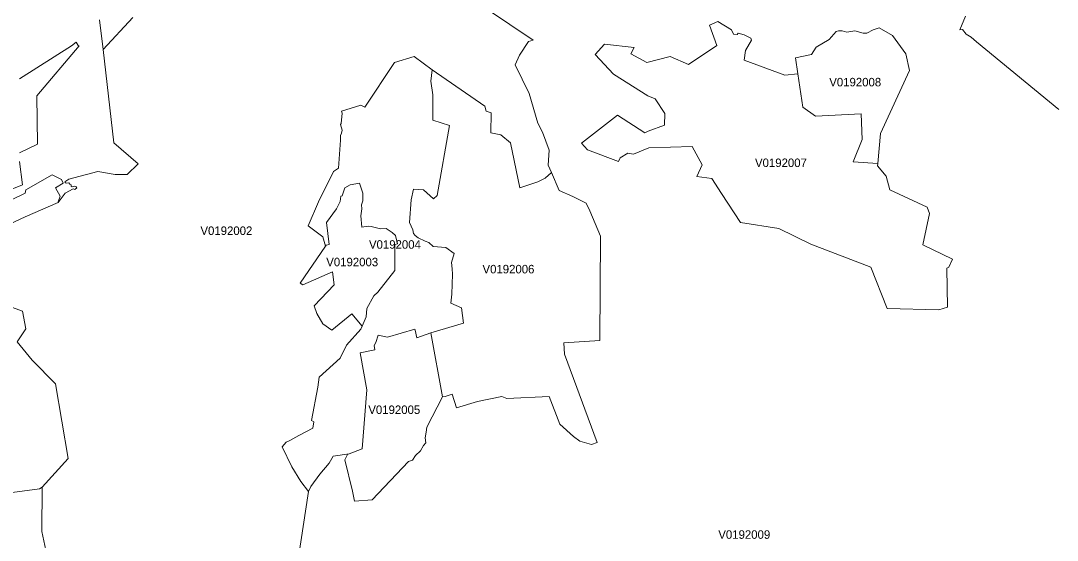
# Model space of a CAD drawing. Extents: x 369010 to 735936, y 6377141 to 6616555.
# Drawn here: x 573220 to 585396, y 6453335 to 6459438 of the extents above; entities that cross this region are included whole.
import ezdxf
from ezdxf.enums import TextEntityAlignment as Align

# ---------------------------------------------------------------- set-up
doc = ezdxf.new("R2010")
doc.units = 0
doc.header["$LTSCALE"] = 40
doc.layers.add('3', color=7, linetype='Continuous', lineweight=13)
doc.layers.add('4', color=7, linetype='Continuous')

msp = doc.modelspace()

# ---------------------------------------------------------------- linework, layer by layer
at = {"layer": '3'}
for points in [[(578144.86, 6459951.41), (579241.16, 6459208.3), (579184.89, 6459195.22), (579078.97, 6459034.35), (579027.99, 6458921.64), (579193, 6458584.68), (579296.11, 6458235.63), (579349.73, 6458128.22), (579425.7, 6457918.86), (579415.93, 6457741.93), (579453.01, 6457654.38), (579545.36, 6457443.53), (579703.75, 6457372.2), (579862.63, 6457296.39), (579905.5, 6457205.37), (580028.8, 6456907.79), (580023.66, 6455681.9), (579600.97, 6455654.1), (579606.1, 6455522.85), (579991.06, 6454484.81), (579924.2, 6454459.82), (579786.33, 6454501.36), (579711.69, 6454552.5), (579552.97, 6454700.8), (579426.36, 6455025.18), (578930.18, 6455001.85), (578872.42, 6455024.19), (578585.44, 6454963.78), (578337.01, 6454891.46), (578289.85, 6455050.17), (578204.61, 6455022.7), (578175.15, 6455021.21), (577990.12, 6454665.71), (577983.66, 6454604.14), (577971.75, 6454538.6), (577978.37, 6454479.52), (577950.73, 6454446.75), (577916.8, 6454385.18), (577856.56, 6454331.89), (577821.14, 6454278.1), (577775.29, 6454262.38), (577346.47, 6453811.54), (577139.26, 6453793.17), (577116.92, 6453913.82), (577028.04, 6454282.07), (577057.83, 6454342.31), (577078.52, 6454349.93), (576888.52, 6454325.1), (576842.68, 6454241.19), (576733.78, 6454112.59), (576629.34, 6453967.94), (576599.22, 6453907.7), (576481.38, 6453138.6)], [(577110.3, 6455995.7), (576874.29, 6455804.21), (576769.69, 6455879.51), (576700.18, 6456000.17), (576666.09, 6456089.37), (576900.44, 6456336.64), (576883.39, 6456488.74), (576533.35, 6456337.46), (576501.91, 6456356.99), (576798.32, 6456791.28), (576769.53, 6456901.5), (576595.75, 6457030.76), (576717.23, 6457312.61), (576892.83, 6457666.63), (576951.58, 6457707.34), (576975.08, 6458037.19), (576977.73, 6458090.81), (576989.48, 6458116.96), (576994.61, 6458152.38), (576976.41, 6458219.08), (576982.86, 6458229.51), (576994.61, 6458352.64), (576989.48, 6458374.82), (577214.4, 6458446.81), (577261.57, 6458423.31), (577611.94, 6458948.79), (577842.16, 6459018.13), (578051.52, 6458862.39), (578672.66, 6458434.9), (578685.73, 6458377.3), (578744.65, 6458356.28), (578742, 6458122.09), (578858.35, 6458097.27), (578974.87, 6458003.1), (579084.26, 6457476.3), (579293.46, 6457544.32), (579379.85, 6457588.84), (579453.01, 6457654.38), (579415.93, 6457741.93), (579425.7, 6457918.86), (579349.73, 6458128.22), (579296.11, 6458235.63), (579193, 6458584.68), (579027.99, 6458921.64), (579078.97, 6459034.35), (579184.89, 6459195.22), (579241.16, 6459208.3), (578144.86, 6459951.41)], [(574538.2, 6459476.08), (574187.5, 6459100.55), (574312.95, 6458003.59), (574597.78, 6457759.14), (574468.52, 6457633.36), (574329.83, 6457633.36), (574126.26, 6457667.12), (573786.32, 6457575.6), (573739.31, 6457545.48), (573746.59, 6457533.73), (573753.88, 6457528.6), (573786.48, 6457533.07), (573796.41, 6457518.67), (573811.47, 6457512.38), (573813.96, 6457494.83), (573823.22, 6457486.72), (573855.83, 6457495.5), (573869.56, 6457488.71), (573879.49, 6457473.65), (573856.49, 6457457.43), (573837.62, 6457462.4), (573741.46, 6457413.57), (573661.36, 6457304.17), (573272.43, 6457133.54), (572967.9, 6456993.03)], [(573855.83, 6457495.5), (573823.22, 6457486.72), (573813.96, 6457494.83), (573811.47, 6457512.38), (573796.41, 6457518.67), (573786.48, 6457533.07), (573753.88, 6457528.6), (573746.59, 6457533.73), (573739.31, 6457545.48), (573786.32, 6457575.6), (574126.26, 6457667.12), (574329.83, 6457633.36), (574468.52, 6457633.36), (574597.78, 6457759.14), (574312.95, 6458003.59), (574187.5, 6459100.55), (574146.78, 6459448.44)], [(574146.78, 6459448.44), (574187.5, 6459100.55), (574538.2, 6459476.08)], [(584318.33, 6459493.63), (584250.14, 6459331.76), (584281.92, 6459334.25), (584325.78, 6459281.61), (584386.35, 6459246.69), (584448.58, 6459192.24), (585412.64, 6458395.51)], [(585412.64, 6458395.51), (584448.58, 6459192.24), (584386.35, 6459246.69), (584325.78, 6459281.61), (584281.92, 6459334.25), (584250.14, 6459331.76), (584318.33, 6459493.63)], [(573206.72, 6458755.97), (573817.1, 6459142.1), (573872.38, 6459185.62), (573895.88, 6459147.23), (573905.81, 6459142.1), (573410.29, 6458557.53), (573415.26, 6457987.87), (573204.9, 6457888.24)], [(573204.9, 6457888.24), (573415.26, 6457987.87), (573410.29, 6458557.53), (573905.81, 6459142.1), (573895.88, 6459147.23), (573872.38, 6459185.62), (573817.1, 6459142.1), (573206.72, 6458755.97)], [(576798.32, 6456791.28), (576806.27, 6456803.03), (576844.17, 6456809.65), (576812.72, 6457069.32), (576928.08, 6457229.2), (576972.27, 6457316.59), (576978.89, 6457378.15), (576994.61, 6457380.64), (577027.38, 6457476.3), (577089.11, 6457509.07), (577197.68, 6457528.6), (577238.23, 6457412.08), (577236.91, 6457323.21), (577222.18, 6457274.22), (577227.31, 6457229.7), (577216.88, 6457145.79), (577225.99, 6457013.38), (577299.47, 6457026.46), (577337.54, 6457023.15), (577447.6, 6456993.03), (577514.46, 6456998.16), (577583.97, 6456950.99), (577622.04, 6456916.89), (577645.87, 6456818.09), (577615.75, 6456810.14), (577613.1, 6456503.3), (577413, 6456248.75), (577365.84, 6456205.56), (577287.22, 6456057.43), (577276.8, 6455961.6), (577230.79, 6455848.9), (577213.9, 6455816.13), (577044.76, 6455628.61), (576971.44, 6455475.85), (576723.68, 6455251.59), (576708.79, 6455135.57), (576635.3, 6454743.5), (576662.78, 6454726.45), (576651.02, 6454650.32), (576486.35, 6454567.07), (576380.26, 6454506.66), (576337.06, 6454489.61), (576289.73, 6454432.02), (576402.6, 6454196.17), (576510.02, 6454027.03), (576599.22, 6453907.7), (576629.34, 6453967.94), (576733.78, 6454112.59), (576842.68, 6454241.19), (576888.52, 6454325.1), (577078.52, 6454349.93), (577232.27, 6454409.51), (577284.08, 6455100.98), (577209.1, 6455537.09), (577378.25, 6455572.5), (577370.3, 6455622.32), (577392.65, 6455657.74), (577417.47, 6455744.3), (577527.53, 6455719.31), (577847.95, 6455815.13), (577853.25, 6455804.71), (577871.62, 6455711.53), (578035.47, 6455771.94), (578421.92, 6455885.8), (578397.59, 6456067.53), (578270.48, 6456119.99), (578284.88, 6456226.25), (578291.5, 6456459.77), (578289.18, 6456523.33), (578280.08, 6456599.46), (578310.2, 6456703.06), (578214.71, 6456776.38), (578063.93, 6456786.81), (578014.12, 6456834.14), (577969.59, 6456848.54), (577887.01, 6456887.93), (577854.24, 6456915.4), (577833.22, 6456937.75), (577826.6, 6456980.94), (577786.55, 6457068.33), (577807.57, 6457335.45), (577833.88, 6457458.59), (577951.55, 6457450.64), (578067.9, 6457346.05), (578111.1, 6457385.27), (578258.23, 6458207.49), (578060.79, 6458271.54), (578059.46, 6458568.79), (578037.62, 6458729), (578051.52, 6458862.39), (577842.16, 6459018.13), (577611.94, 6458948.79), (577261.57, 6458423.31), (577214.4, 6458446.81), (576989.48, 6458374.82), (576994.61, 6458352.64), (576982.86, 6458229.51), (576976.41, 6458219.08), (576994.61, 6458152.38), (576989.48, 6458116.96)], [(576989.48, 6458116.96), (576977.73, 6458090.81), (576975.08, 6458037.19), (576951.58, 6457707.34), (576892.83, 6457666.63), (576717.23, 6457312.61), (576595.75, 6457030.76), (576769.53, 6456901.5), (576798.32, 6456791.28)], [(573205.89, 6457785.79), (573240.32, 6457512.05), (572967.57, 6457400.33)], [(572967.57, 6457400.33), (573240.32, 6457512.05), (573205.89, 6457785.79)], [(572967.9, 6456993.03), (573272.43, 6457133.54), (573661.36, 6457304.17), (573658.38, 6457311.79), (573681.55, 6457376.5), (573627.93, 6457473.65), (573718.29, 6457532.24), (573698.27, 6457572.46), (573587.71, 6457627.73), (573281.36, 6457453.62), (573272.92, 6457411.75), (573257.03, 6457405.96), (573014.07, 6457288.62)], [(573014.07, 6457288.62), (573257.03, 6457405.96), (573272.92, 6457411.75), (573281.36, 6457453.62), (573587.71, 6457627.73), (573698.27, 6457572.46), (573718.29, 6457532.24), (573627.93, 6457473.65), (573681.55, 6457376.5), (573658.38, 6457311.79), (573661.36, 6457304.17), (573741.46, 6457413.57), (573837.62, 6457462.4), (573856.49, 6457457.43), (573879.49, 6457473.65), (573869.56, 6457488.71), (573855.83, 6457495.5)], [(573059.09, 6453889.16), (573441.41, 6453938.65), (573471.69, 6453959.83), (573779.03, 6454297.63), (573626.44, 6455171.16), (573355.51, 6455452.68), (573178.42, 6455665.19), (573278.05, 6455819.77), (573239.66, 6456025.82), (573079.78, 6456086.39)], [(573079.78, 6456086.39), (573239.66, 6456025.82), (573278.05, 6455819.77), (573178.42, 6455665.19), (573355.51, 6455452.68), (573626.44, 6455171.16), (573779.03, 6454297.63), (573471.69, 6453959.83), (573466.4, 6453437.34), (573549.98, 6453055.19)], [(576481.38, 6453138.6), (576599.22, 6453907.7), (576510.02, 6454027.03), (576402.6, 6454196.17), (576289.73, 6454432.02), (576337.06, 6454489.61), (576380.26, 6454506.66), (576486.35, 6454567.07), (576651.02, 6454650.32), (576662.78, 6454726.45), (576635.3, 6454743.5), (576708.79, 6455135.57), (576723.68, 6455251.59), (576971.44, 6455475.85), (577044.76, 6455628.61), (577213.9, 6455816.13), (577230.79, 6455848.9), (577110.3, 6455995.7)], [(572867.44, 6452335.74), (573359.15, 6452429.25), (573665.17, 6452498.93), (573639.02, 6452636.96), (573549.98, 6453055.19), (573466.4, 6453437.34), (573471.69, 6453959.83), (573441.41, 6453938.65), (573059.09, 6453889.16)]]:
    msp.add_lwpolyline(points, dxfattribs=at)
for points in [[(583289.89, 6457761.13), (582996.61, 6457780.82), (583103.03, 6458042.32), (583092.61, 6458343.54), (582554.55, 6458317.06), (582407.92, 6458422.98), (582346.68, 6458812.74), (582195.57, 6458797.52), (581716.94, 6458975.43), (581735.31, 6459090.62), (581804.65, 6459211.11), (581798.2, 6459233.29), (581719.58, 6459274), (581646.43, 6459292.21), (581635.84, 6459275.16), (581593.97, 6459279.13), (581569.14, 6459330.27), (581409.43, 6459428.42), (581311.29, 6459385.22), (581397.51, 6459146.07), (581065.18, 6458923.46), (580849.7, 6459017.8), (580575.12, 6458948.29), (580384.96, 6459050.24), (580424.18, 6459123.56), (580076.13, 6459164.11), (579966.57, 6459040.14), (580182.38, 6458811.09), (580585.88, 6458557.87), (580673.93, 6458520.3), (580787.8, 6458348.67), (580783.33, 6458211.47), (580591.51, 6458140.13), (580552.28, 6458120.6), (580229.06, 6458327.65), (579807.52, 6457999.62), (579878.19, 6457923.32), (580241.96, 6457783.14), (580262.82, 6457826.34), (580353.18, 6457881.95), (580417.23, 6457870.2), (580599.12, 6457946.16), (581108.05, 6457960.07), (581224.4, 6457745.24), (581161.67, 6457607.71), (581339.59, 6457584.04), (581450.81, 6457409.43), (581674.24, 6457069.32), (582124.9, 6456998.82), (582502.09, 6456812.13), (583205.15, 6456542.36), (583398.29, 6456057.43), (584003.37, 6456042.04), (584108.47, 6456073.65), (584098.87, 6456531.93), (584121.21, 6456543.85), (584164.57, 6456635.87), (583815.36, 6456804.35), (583896.96, 6457175.08), (583866.67, 6457247.41), (583429.9, 6457452.13), (583385.38, 6457613.17), (583285.91, 6457734.98)], [(583289.89, 6457761.13), (583285.91, 6457734.98), (583385.38, 6457613.17), (583429.9, 6457452.13), (583866.67, 6457247.41), (583896.96, 6457175.08), (583815.36, 6456804.35), (584164.57, 6456635.87), (584121.21, 6456543.85), (584098.87, 6456531.93), (584108.47, 6456073.65), (584003.37, 6456042.04), (583398.29, 6456057.43), (583205.15, 6456542.36), (582502.09, 6456812.13), (582124.9, 6456998.82), (581674.24, 6457069.32), (581450.81, 6457409.43), (581339.59, 6457584.04), (581161.67, 6457607.71), (581224.4, 6457745.24), (581108.05, 6457960.07), (580599.12, 6457946.16), (580417.23, 6457870.2), (580353.18, 6457881.95), (580262.82, 6457826.34), (580241.96, 6457783.14), (579878.19, 6457923.32), (579807.52, 6457999.62), (580229.06, 6458327.65), (580552.28, 6458120.6), (580591.51, 6458140.13), (580783.33, 6458211.47), (580787.8, 6458348.67), (580673.93, 6458520.3), (580585.88, 6458557.87), (580182.38, 6458811.09), (579966.57, 6459040.14), (580076.13, 6459164.11), (580424.18, 6459123.56), (580384.96, 6459050.24), (580575.12, 6458948.29), (580849.7, 6459017.8), (581065.18, 6458923.46), (581397.51, 6459146.07), (581311.29, 6459385.22), (581409.43, 6459428.42), (581569.14, 6459330.27), (581593.97, 6459279.13), (581635.84, 6459275.16), (581646.43, 6459292.21), (581719.58, 6459274), (581798.2, 6459233.29), (581804.65, 6459211.11), (581735.31, 6459090.62), (581716.94, 6458975.43), (582195.57, 6458797.52), (582346.68, 6458812.74), (582320.53, 6459002.58), (582507.71, 6459040.64), (582564.81, 6459129.02), (582715.42, 6459216.9), (582800.49, 6459311.07), (582827.96, 6459320.34), (582869.84, 6459320.34), (582924.78, 6459304.62), (583017.14, 6459318.69), (583113.96, 6459291.21), (583159.8, 6459291.21), (583234.44, 6459331.76), (583303.79, 6459353.94), (583459.36, 6459266.39), (583616.43, 6459050.24), (583661.77, 6458852.13), (583321.17, 6458115.64)], [(582346.68, 6458812.74), (582407.92, 6458422.98), (582554.55, 6458317.06), (583092.61, 6458343.54), (583103.03, 6458042.32), (582996.61, 6457780.82), (583289.89, 6457761.13), (583321.17, 6458115.64), (583661.77, 6458852.13), (583616.43, 6459050.24), (583459.36, 6459266.39), (583303.79, 6459353.94), (583234.44, 6459331.76), (583159.8, 6459291.21), (583113.96, 6459291.21), (583017.14, 6459318.69), (582924.78, 6459304.62), (582869.84, 6459320.34), (582827.96, 6459320.34), (582800.49, 6459311.07), (582715.42, 6459216.9), (582564.81, 6459129.02), (582507.71, 6459040.64), (582320.53, 6459002.58)], [(578051.52, 6458862.39), (578037.62, 6458729), (578059.46, 6458568.79), (578060.79, 6458271.54), (578258.23, 6458207.49), (578111.1, 6457385.27), (578067.9, 6457346.05), (577951.55, 6457450.64), (577833.88, 6457458.59), (577807.57, 6457335.45), (577786.55, 6457068.33), (577826.6, 6456980.94), (577833.22, 6456937.75), (577854.24, 6456915.4), (577887.01, 6456887.93), (577969.59, 6456848.54), (578014.12, 6456834.14), (578063.93, 6456786.81), (578214.71, 6456776.38), (578310.2, 6456703.06), (578280.08, 6456599.46), (578289.18, 6456523.33), (578291.5, 6456459.77), (578284.88, 6456226.25), (578270.48, 6456119.99), (578397.59, 6456067.53), (578421.92, 6455885.8), (578035.47, 6455771.94), (578175.15, 6455021.21), (578204.61, 6455022.7), (578289.85, 6455050.17), (578337.01, 6454891.46), (578585.44, 6454963.78), (578872.42, 6455024.19), (578930.18, 6455001.85), (579426.36, 6455025.18), (579552.97, 6454700.8), (579711.69, 6454552.5), (579786.33, 6454501.36), (579924.2, 6454459.82), (579991.06, 6454484.81), (579606.1, 6455522.85), (579600.97, 6455654.1), (580023.66, 6455681.9), (580028.8, 6456907.79), (579905.5, 6457205.37), (579862.63, 6457296.39), (579703.75, 6457372.2), (579545.36, 6457443.53), (579453.01, 6457654.38), (579379.85, 6457588.84), (579293.46, 6457544.32), (579084.26, 6457476.3), (578974.87, 6458003.1), (578858.35, 6458097.27), (578742, 6458122.09), (578744.65, 6458356.28), (578685.73, 6458377.3), (578672.66, 6458434.9)], [(576798.32, 6456791.28), (576501.91, 6456356.99), (576533.35, 6456337.46), (576883.39, 6456488.74), (576900.44, 6456336.64), (576666.09, 6456089.37), (576700.18, 6456000.17), (576769.69, 6455879.51), (576874.29, 6455804.21), (577110.3, 6455995.7), (577230.79, 6455848.9), (577276.8, 6455961.6), (577287.22, 6456057.43), (577365.84, 6456205.56), (577413, 6456248.75), (577613.1, 6456503.3), (577615.75, 6456810.14), (577645.87, 6456818.09), (577622.04, 6456916.89), (577583.97, 6456950.99), (577514.46, 6456998.16), (577447.6, 6456993.03), (577337.54, 6457023.15), (577299.47, 6457026.46), (577225.99, 6457013.38), (577216.88, 6457145.79), (577227.31, 6457229.7), (577222.18, 6457274.22), (577236.91, 6457323.21), (577238.23, 6457412.08), (577197.68, 6457528.6), (577089.11, 6457509.07), (577027.38, 6457476.3), (576994.61, 6457380.64), (576978.89, 6457378.15), (576972.27, 6457316.59), (576928.08, 6457229.2), (576812.72, 6457069.32), (576844.17, 6456809.65), (576806.27, 6456803.03)], [(577078.52, 6454349.93), (577057.83, 6454342.31), (577028.04, 6454282.07), (577116.92, 6453913.82), (577139.26, 6453793.17), (577346.47, 6453811.54), (577775.29, 6454262.38), (577821.14, 6454278.1), (577856.56, 6454331.89), (577916.8, 6454385.18), (577950.73, 6454446.75), (577978.37, 6454479.52), (577971.75, 6454538.6), (577983.66, 6454604.14), (577990.12, 6454665.71), (578175.15, 6455021.21), (578035.47, 6455771.94), (577871.62, 6455711.53), (577853.25, 6455804.71), (577847.95, 6455815.13), (577527.53, 6455719.31), (577417.47, 6455744.3), (577392.65, 6455657.74), (577370.3, 6455622.32), (577378.25, 6455572.5), (577209.1, 6455537.09), (577284.08, 6455100.98), (577232.27, 6454409.51)]]:
    msp.add_lwpolyline(points, close=True, dxfattribs=at)

# ---------------------------------------------------------------- texts
at = {"layer": '4'}
for s, p in [('V0192008', (583022.54, 6458667.19)), ('V0192007', (582150.18, 6457719.72)), ('V0192002', (575635.77, 6456921.87)), ('V0192004', (577615.75, 6456760.14)), ('V0192003', (577113.75, 6456554.02)), ('V0192006', (578949.09, 6456470.38)), ('V0192005', (577607.92, 6454818.92)), ('V0192009', (581719.34, 6453352.69))]:
    msp.add_text(s, height=100, dxfattribs=at).set_placement(p, align=Align.CENTER)

doc.saveas('drawing.dxf')
